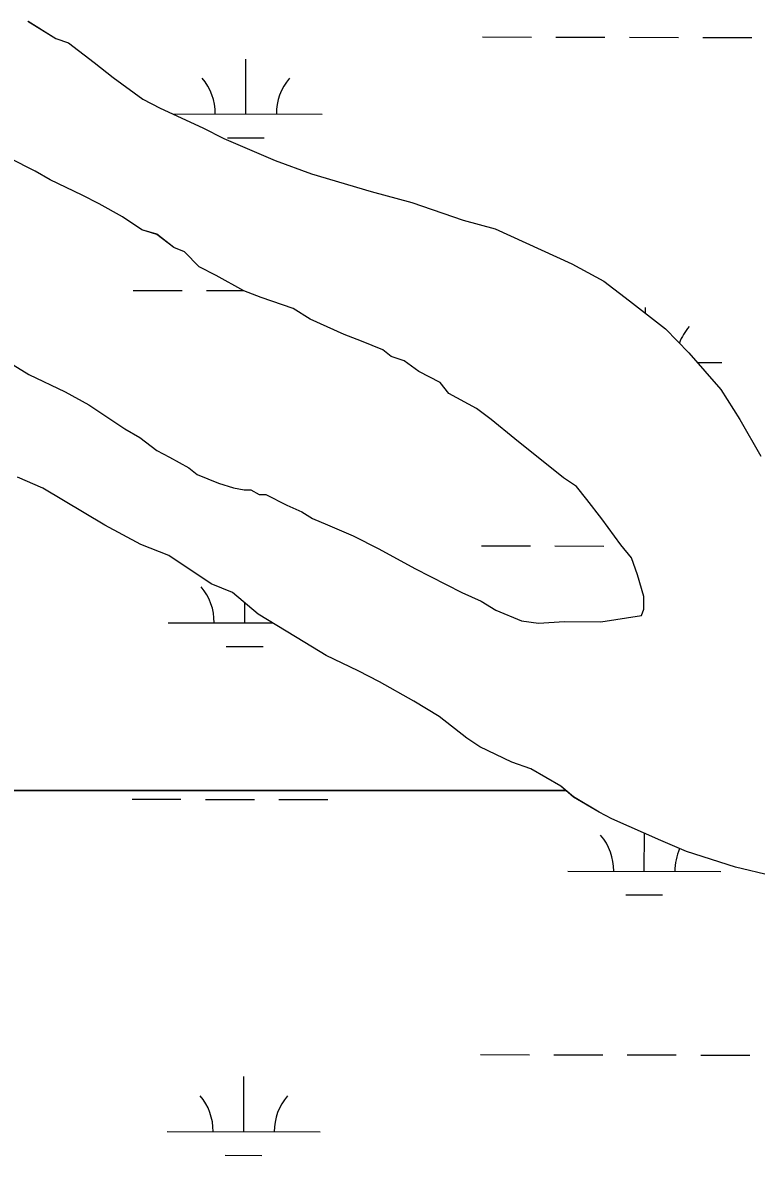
# Model space of a CAD drawing. Extents: x 3187622 to 3225504, y 800805 to 826213.
# Drawn here: x 3221250 to 3221730, y 823144 to 823884 of the extents above; entities that cross this region are included whole.
import ezdxf

# ---------------------------------------------------------------- set-up
doc = ezdxf.new("R2010")
doc.units = 0
doc.layers.add('V-SITE-VEGE', color=7, linetype='Continuous')
doc.layers.add('V-WETL-SWMP', color=7, linetype='Continuous')

msp = doc.modelspace()

# ---------------------------------------------------------------- linework, layer by layer
at = {"layer": 'V-SITE-VEGE'}
for p, q in [((3221253.93, 823885.41), (3221272.02, 823874.05)), ((3221272.02, 823874.05), (3221280.39, 823871.17)), ((3221280.39, 823871.17), (3221297.07, 823858.42)), ((3221297.07, 823858.42), (3221309.58, 823848.5)), ((3221309.58, 823848.5), (3221329.04, 823834.32)), ((3221329.04, 823834.32), (3221340.19, 823828.62)), ((3221340.19, 823828.62), (3221368.07, 823815.76)), ((3221368.07, 823815.76), (3221382, 823808.63)), ((3221382, 823808.63), (3221415.47, 823794.32)), ((3221258.62, 823787.38), (3221241.9, 823795.93)), ((3221415.47, 823794.32), (3221439.18, 823785.7)), ((3221268.36, 823781.69), (3221258.62, 823787.38)), ((3221439.18, 823785.7), (3221478.27, 823774.14)), ((3221289.27, 823771.69), (3221268.36, 823781.69)), ((3221300.41, 823765.99), (3221289.27, 823771.69)), ((3221478.27, 823774.14), (3221504.8, 823766.89)), ((3221315.73, 823757.45), (3221300.41, 823765.99)), ((3221504.8, 823766.89), (3221538.29, 823755.38)), ((3221328.25, 823748.93), (3221315.73, 823757.45)), ((3221538.29, 823755.38), (3221559.24, 823749.59)), ((3221338.02, 823746.04), (3221328.25, 823748.93)), ((3221349.14, 823737.54), (3221338.02, 823746.04)), ((3221559.24, 823749.59), (3221609.42, 823726.72)), ((3221356.12, 823734.68), (3221349.14, 823737.54)), ((3221365.82, 823724.79), (3221356.12, 823734.68)), ((3221376.97, 823719.08), (3221365.82, 823724.79)), ((3221609.42, 823726.72), (3221630.31, 823715.33)), ((3221395.08, 823709.12), (3221376.97, 823719.08)), ((3221406.24, 823704.81), (3221395.08, 823709.12)), ((3221630.31, 823715.33), (3221646.99, 823702.58)), ((3221427.17, 823697.62), (3221406.24, 823704.81)), ((3221646.99, 823702.58), (3221670.62, 823684.16)), ((3221438.3, 823690.52), (3221427.17, 823697.62)), ((3221460.61, 823680.51), (3221438.3, 823690.52)), ((3221471.76, 823676.21), (3221460.61, 823680.51)), ((3221670.62, 823684.16), (3221685.88, 823668.62)), ((3221485.71, 823670.48), (3221471.76, 823676.21)), ((3221233.7, 823667.22), (3221254.58, 823654.43)), ((3221491.27, 823666.23), (3221485.71, 823670.48)), ((3221499.65, 823663.35), (3221491.27, 823666.23)), ((3221685.88, 823668.62), (3221706.65, 823644.63)), ((3221509.38, 823656.26), (3221499.65, 823663.35)), ((3221254.58, 823654.43), (3221278.27, 823643.01)), ((3221523.31, 823649.13), (3221509.38, 823656.26)), ((3221278.27, 823643.01), (3221293.59, 823634.46)), ((3221528.84, 823642.08), (3221523.31, 823649.13)), ((3221546.95, 823632.11), (3221528.84, 823642.08)), ((3221706.65, 823644.63), (3221719.07, 823624.91)), ((3221293.59, 823634.46), (3221317.24, 823618.85)), ((3221556.68, 823625.02), (3221546.95, 823632.11)), ((3221571.96, 823612.28), (3221556.68, 823625.02)), ((3221719.07, 823624.91), (3221732.84, 823600.99)), ((3221317.24, 823618.85), (3221326.99, 823613.16)), ((3221326.99, 823613.16), (3221338.11, 823604.65)), ((3221603.92, 823586.79), (3221571.96, 823612.28)), ((3221338.11, 823604.65), (3221346.47, 823600.38)), ((3221346.47, 823600.38), (3221359, 823593.26)), ((3221359, 823593.26), (3221364.56, 823589.01)), ((3221263.69, 823580.15), (3221246.96, 823587.3)), ((3221364.56, 823589.01), (3221378.51, 823583.28)), ((3221378.51, 823583.28), (3221388.28, 823580.39)), ((3221612.27, 823581.11), (3221603.92, 823586.79)), ((3221304.06, 823555.97), (3221263.69, 823580.15)), ((3221388.28, 823580.39), (3221395.27, 823578.92)), ((3221395.27, 823578.92), (3221399.47, 823578.89)), ((3221399.47, 823578.89), (3221405.04, 823576.04)), ((3221405.04, 823576.04), (3221409.24, 823576)), ((3221409.24, 823576), (3221423.17, 823568.87)), ((3221619.19, 823572.65), (3221612.27, 823581.11)), ((3221423.17, 823568.87), (3221432.93, 823564.58)), ((3221628.87, 823559.96), (3221619.19, 823572.65)), ((3221432.93, 823564.58), (3221439.89, 823560.31)), ((3221327.74, 823543.16), (3221304.06, 823555.97)), ((3221439.89, 823560.31), (3221449.65, 823556.02)), ((3221449.65, 823556.02), (3221466.38, 823548.87)), ((3221641.31, 823543.04), (3221628.87, 823559.96)), ((3221466.38, 823548.87), (3221483.1, 823540.31)), ((3221345.87, 823535.99), (3221327.74, 823543.16)), ((3221483.1, 823540.31), (3221506.78, 823527.49)), ((3221648.23, 823534.58), (3221641.31, 823543.04)), ((3221373.7, 823517.53), (3221345.87, 823535.99)), ((3221652.33, 823523.34), (3221648.23, 823534.58)), ((3221506.78, 823527.49), (3221537.43, 823511.81)), ((3221387.64, 823511.8), (3221373.7, 823517.53)), ((3221656.4, 823509.31), (3221652.33, 823523.34)), ((3221404.31, 823497.65), (3221387.64, 823511.8)), ((3221537.43, 823511.81), (3221549.98, 823506.09)), ((3221656.32, 823500.91), (3221656.4, 823509.31)), ((3221549.98, 823506.09), (3221559.72, 823500.4)), ((3221434.94, 823479.16), (3221404.31, 823497.65)), ((3221559.72, 823500.4), (3221576.46, 823493.25)), ((3221628.25, 823492.77), (3221654.88, 823496.72)), ((3221654.88, 823496.72), (3221656.32, 823500.91)), ((3221576.46, 823493.25), (3221587.64, 823491.74)), ((3221587.64, 823491.74), (3221604.45, 823492.99)), ((3221604.45, 823492.99), (3221628.25, 823492.77)), ((3221448.86, 823470.64), (3221434.94, 823479.16)), ((3221469.76, 823460.64), (3221448.86, 823470.64)), ((3221483.69, 823453.52), (3221469.76, 823460.64)), ((3221505.97, 823440.71), (3221483.69, 823453.52)), ((3221522.68, 823430.75), (3221505.97, 823440.71)), ((3221540.75, 823416.59), (3221522.68, 823430.75)), ((3221549.09, 823410.91), (3221540.75, 823416.59)), ((3221570, 823400.92), (3221549.09, 823410.91)), ((3221582.56, 823396.6), (3221570, 823400.92)), ((3221602.05, 823385.22), (3221582.56, 823396.6)), ((3221610.38, 823378.15), (3221602.05, 823385.22)), ((3221627.09, 823368.19), (3221610.38, 823378.15)), ((3221635.45, 823363.91), (3221627.09, 823368.19)), ((3221667.51, 823349.62), (3221635.45, 823363.91)), ((3221684.25, 823342.46), (3221667.51, 823349.62)), ((3221716.35, 823332.36), (3221684.25, 823342.46)), ((3221740.09, 823326.54), (3221716.35, 823332.36))]:
    msp.add_line(p, q, dxfattribs=at)
at = {"layer": 'V-WETL-SWMP'}
for p, q in [((3221253.92, 823885.42), (3221272.02, 823874.05)), ((3221272.02, 823874.05), (3221280.39, 823871.17)), ((3221550.93, 823875.07), (3221582.93, 823875)), ((3221598.93, 823874.97), (3221630.93, 823874.91)), ((3221646.93, 823874.87), (3221678.93, 823874.81)), ((3221694.93, 823874.77), (3221726.93, 823874.71)), ((3221280.39, 823871.17), (3221297.07, 823858.42)), ((3221297.07, 823858.42), (3221309.58, 823848.5)), ((3221396.24, 823824.64), (3221396.31, 823860.64)), ((3221309.58, 823848.5), (3221329.04, 823834.32)), ((3221329.04, 823834.32), (3221340.19, 823828.62)), ((3221340.19, 823828.62), (3221368.07, 823815.76)), ((3221348.6, 823824.74), (3221446.24, 823824.54)), ((3221368.07, 823815.76), (3221382, 823808.63)), ((3221382, 823808.63), (3221415.46, 823794.32)), ((3221384.21, 823809.23), (3221408.21, 823809.19)), ((3221258.61, 823787.38), (3221241.89, 823795.94)), ((3221415.46, 823794.32), (3221439.18, 823785.7)), ((3221268.36, 823781.69), (3221258.61, 823787.38)), ((3221439.18, 823785.7), (3221478.27, 823774.14)), ((3221289.26, 823771.7), (3221268.36, 823781.69)), ((3221300.41, 823765.99), (3221289.26, 823771.7)), ((3221478.27, 823774.14), (3221504.8, 823766.9)), ((3221315.73, 823757.45), (3221300.41, 823765.99)), ((3221504.8, 823766.9), (3221538.29, 823755.39)), ((3221328.25, 823748.94), (3221315.73, 823757.45)), ((3221538.29, 823755.39), (3221559.24, 823749.59)), ((3221338.02, 823746.05), (3221328.25, 823748.94)), ((3221349.14, 823737.54), (3221338.02, 823746.05)), ((3221559.24, 823749.59), (3221609.42, 823726.73)), ((3221356.12, 823734.68), (3221349.14, 823737.54)), ((3221365.82, 823724.79), (3221356.12, 823734.68)), ((3221376.97, 823719.09), (3221365.82, 823724.79)), ((3221609.42, 823726.73), (3221630.31, 823715.33)), ((3221395.07, 823709.12), (3221376.97, 823719.09)), ((3221322.59, 823709.36), (3221354.59, 823709.29)), ((3221370.59, 823709.26), (3221394.91, 823709.21)), ((3221406.23, 823704.82), (3221395.07, 823709.12)), ((3221630.31, 823715.33), (3221646.99, 823702.58)), ((3221427.16, 823697.62), (3221406.23, 823704.82)), ((3221646.99, 823702.58), (3221670.62, 823684.16)), ((3221438.3, 823690.52), (3221427.16, 823697.62)), ((3221657.41, 823694.46), (3221657.42, 823698.25)), ((3221460.6, 823680.51), (3221438.3, 823690.52)), ((3221471.76, 823676.21), (3221460.6, 823680.51)), ((3221670.62, 823684.16), (3221685.87, 823668.62)), ((3221485.71, 823670.48), (3221471.76, 823676.21)), ((3221233.7, 823667.22), (3221254.58, 823654.43)), ((3221491.27, 823666.23), (3221485.71, 823670.48)), ((3221499.64, 823663.35), (3221491.27, 823666.23)), ((3221685.87, 823668.62), (3221706.65, 823644.63)), ((3221509.37, 823656.26), (3221499.64, 823663.35)), ((3221691.45, 823662.18), (3221707.34, 823662.15)), ((3221254.58, 823654.43), (3221278.27, 823643.01)), ((3221523.31, 823649.13), (3221509.37, 823656.26)), ((3221278.27, 823643.01), (3221293.59, 823634.47)), ((3221528.84, 823642.08), (3221523.31, 823649.13)), ((3221546.95, 823632.12), (3221528.84, 823642.08)), ((3221706.65, 823644.63), (3221719.06, 823624.92)), ((3221293.59, 823634.47), (3221317.24, 823618.85)), ((3221556.68, 823625.03), (3221546.95, 823632.12)), ((3221571.96, 823612.28), (3221556.68, 823625.03)), ((3221719.06, 823624.92), (3221732.84, 823600.99)), ((3221317.24, 823618.85), (3221326.99, 823613.16)), ((3221326.99, 823613.16), (3221338.11, 823604.66)), ((3221603.92, 823586.79), (3221571.96, 823612.28)), ((3221338.11, 823604.66), (3221346.47, 823600.38)), ((3221346.47, 823600.38), (3221359, 823593.26)), ((3221359, 823593.26), (3221364.56, 823589.01)), ((3221364.56, 823589.01), (3221378.51, 823583.28)), ((3221378.51, 823583.28), (3221388.28, 823580.39)), ((3221612.27, 823581.11), (3221603.92, 823586.79)), ((3221388.28, 823580.39), (3221395.26, 823578.93)), ((3221395.26, 823578.93), (3221399.46, 823578.89)), ((3221399.46, 823578.89), (3221405.04, 823576.04)), ((3221405.04, 823576.04), (3221409.24, 823576)), ((3221409.24, 823576), (3221423.17, 823568.87)), ((3221619.19, 823572.65), (3221612.27, 823581.11)), ((3221423.17, 823568.87), (3221432.93, 823564.58)), ((3221628.87, 823559.96), (3221619.19, 823572.65)), ((3221432.93, 823564.58), (3221439.89, 823560.32)), ((3221439.89, 823560.32), (3221449.65, 823556.03)), ((3221449.65, 823556.03), (3221466.38, 823548.87)), ((3221641.31, 823543.05), (3221628.87, 823559.96)), ((3221466.38, 823548.87), (3221483.1, 823540.32)), ((3221483.1, 823540.32), (3221506.78, 823527.5)), ((3221550.25, 823542.39), (3221582.25, 823542.33)), ((3221598.25, 823542.3), (3221630.25, 823542.23)), ((3221648.23, 823534.58), (3221641.31, 823543.05)), ((3221652.33, 823523.35), (3221648.23, 823534.58)), ((3221506.78, 823527.5), (3221537.43, 823511.81)), ((3221656.4, 823509.31), (3221652.33, 823523.35)), ((3221537.43, 823511.81), (3221549.98, 823506.1)), ((3221656.32, 823500.91), (3221656.4, 823509.31)), ((3221395.55, 823491.97), (3221395.58, 823505.06)), ((3221549.98, 823506.1), (3221559.72, 823500.41)), ((3221559.72, 823500.41), (3221576.45, 823493.25)), ((3221628.24, 823492.77), (3221654.88, 823496.72)), ((3221654.88, 823496.72), (3221656.32, 823500.91)), ((3221345.56, 823492.08), (3221413.78, 823491.94)), ((3221576.45, 823493.25), (3221587.64, 823491.75)), ((3221587.64, 823491.75), (3221604.45, 823492.99)), ((3221604.45, 823492.99), (3221628.24, 823492.77)), ((3221383.52, 823476.57), (3221407.52, 823476.52)), ((3221605.36, 823382.4), (3221178.3, 823382.4)), ((3221321.91, 823376.69), (3221353.9, 823376.62)), ((3221369.9, 823376.59), (3221401.9, 823376.53)), ((3221417.9, 823376.49), (3221449.9, 823376.43)), ((3221610.38, 823378.14), (3221605.36, 823382.4)), ((3221627.08, 823368.19), (3221610.38, 823378.14)), ((3221635.44, 823363.91), (3221627.08, 823368.19)), ((3221667.51, 823349.61), (3221635.44, 823363.91)), ((3221656.65, 823329.58), (3221656.7, 823354.43)), ((3221684.24, 823342.46), (3221667.51, 823349.61)), ((3221716.34, 823332.36), (3221684.24, 823342.46)), ((3221740.08, 823326.54), (3221716.34, 823332.36)), ((3221606.65, 823329.68), (3221706.65, 823329.48)), ((3221644.62, 823314.17), (3221668.62, 823314.12)), ((3221549.57, 823209.72), (3221581.57, 823209.66)), ((3221597.57, 823209.63), (3221629.57, 823209.56)), ((3221645.57, 823209.53), (3221677.56, 823209.46)), ((3221693.56, 823209.43), (3221725.56, 823209.37)), ((3221394.87, 823159.3), (3221394.94, 823195.3)), ((3221344.87, 823159.4), (3221444.87, 823159.2)), ((3221382.84, 823143.89), (3221406.84, 823143.84))]:
    msp.add_line(p, q, dxfattribs=at)
msp.add_lwpolyline([(3221178.31, 823382.41), (3221605.36, 823382.41), (3221602.05, 823385.22), (3221582.56, 823396.6), (3221570, 823400.92), (3221549.09, 823410.91), (3221540.75, 823416.59), (3221522.68, 823430.75), (3221505.97, 823440.71), (3221483.69, 823453.52), (3221469.76, 823460.64), (3221448.86, 823470.64), (3221434.94, 823479.17), (3221404.31, 823497.65), (3221387.64, 823511.8), (3221373.7, 823517.53), (3221345.87, 823535.99), (3221327.74, 823543.16), (3221304.06, 823555.97), (3221263.69, 823580.15), (3221246.96, 823587.3)], dxfattribs=at)
for centre, start, end in [((3221341, 823825.23), 359.11148, 40.65514), ((3221451.48, 823825), 139.11148, 180.65514), ((3221712.59, 823662.61), 139.11148, 159.38893), ((3221340.31, 823492.56), 359.11148, 40.65514), ((3221601.41, 823330.16), 359.11148, 40.65514), ((3221711.9, 823329.94), 155.81502, 180.65514), ((3221339.63, 823159.88), 359.11148, 40.65514), ((3221450.11, 823159.66), 139.11148, 180.65514)]:
    msp.add_arc(centre, 35.25, start, end, dxfattribs=at)

doc.saveas('drawing.dxf')
